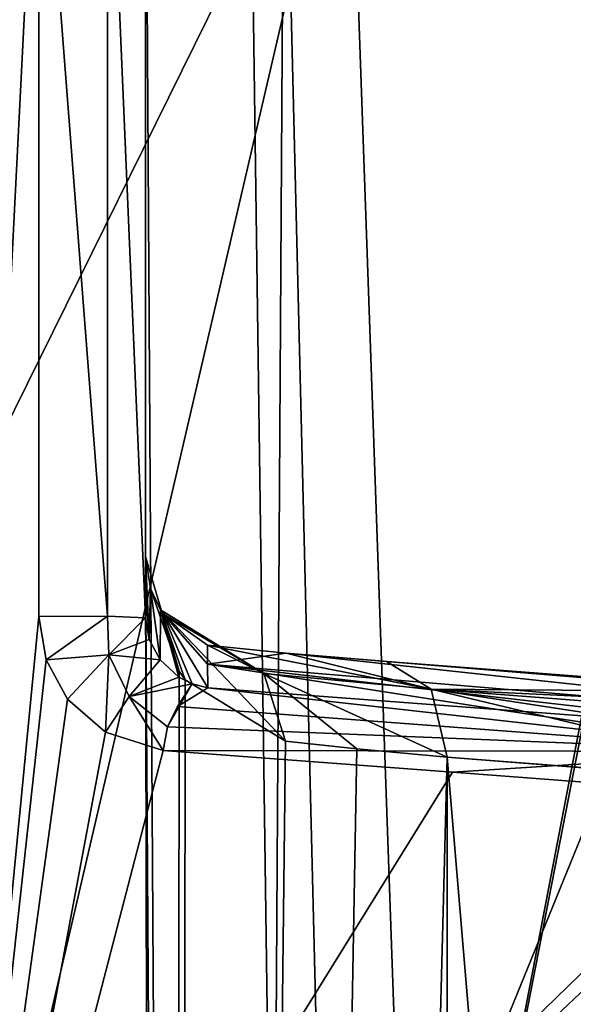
# Model space of a CAD drawing. Header units: millimetres. Extents: x -18.9 to 18.9, y -8.8 to 59.9.
# Tile 325 of 463: x 6.7 to 8.4, y 28.4 to 31.5. Entities that reach past the tile are written whole.
import ezdxf

# ---------------------------------------------------------------- set-up
doc = ezdxf.new("R2010")
doc.units = ezdxf.units.MM
doc.header["$LTSCALE"] = 65.185185
for name, color, linetype in [('1287', 7, 'CONTINUOUS'), ('1288', 7, 'CONTINUOUS'), ('1296', 7, 'CONTINUOUS'), ('1327', 7, 'CONTINUOUS'), ('1329', 7, 'CONTINUOUS'), ('1448', 7, 'CONTINUOUS'), ('1449', 7, 'CONTINUOUS'), ('1450', 7, 'CONTINUOUS'), ('1474', 7, 'CONTINUOUS'), ('1575', 7, 'CONTINUOUS'), ('1578', 7, 'CONTINUOUS'), ('1579', 7, 'CONTINUOUS'), ('1580', 7, 'CONTINUOUS'), ('1583', 7, 'CONTINUOUS'), ('1603', 7, 'CONTINUOUS')]:
    doc.layers.add(name, color=color, linetype=linetype)

msp = doc.modelspace()

# ---------------------------------------------------------------- linework, layer by layer
at = {"layer": '1287', "color": 7, "linetype": 'Continuous'}
for points in [[(7.1086, 32.4, 8.3562), (7.1086, 29.8178, 8.3562), (7.3235, -3.5, 7.2708), (7.1086, 32.4, 8.3562)], [(7.5416, 32.4, 6.846), (7.1086, 32.4, 8.3562), (7.3235, -3.5, 7.2708), (7.5416, 32.4, 6.846)], [(8.432, -3.5, 5.9497), (7.5416, 32.4, 6.846), (7.3235, -3.5, 7.2708), (8.432, -3.5, 5.9497)], [(8.7092, 32.4, 5.7947), (7.5416, 32.4, 6.846), (8.432, -3.5, 5.9497), (8.7092, 32.4, 5.7947)], [(10.0975, -3.5, 5.5098), (8.7092, 32.4, 5.7947), (8.432, -3.5, 5.9497), (10.0975, -3.5, 5.5098)], [(7.1086, 29.8178, 8.3562), (7.2136, 29.4592, 9.1227), (7.1795, -3.5, 8.9873), (7.1086, 29.8178, 8.3562)], [(7.3235, -3.5, 7.2708), (7.1086, 29.8178, 8.3562), (7.1795, -3.5, 8.9873), (7.3235, -3.5, 7.2708)], [(7.2136, 29.4592, 9.1227), (7.2325, 29.4323, 9.1875), (7.1795, -3.5, 8.9873), (7.2136, 29.4592, 9.1227)], [(7.2325, 29.4323, 9.1875), (7.5455, 29.241, 9.8726), (7.1795, -3.5, 8.9873), (7.2325, 29.4323, 9.1875)], [(7.5455, 29.241, 9.8726), (7.7685, 29.2165, 10.18), (7.1795, -3.5, 8.9873), (7.5455, 29.241, 9.8726)], [(7.7685, 29.2165, 10.18), (8.0516, 29.1905, 10.4742), (7.1795, -3.5, 8.9873), (7.7685, 29.2165, 10.18)], [(8.0516, 29.1905, 10.4742), (8.0516, -3.5, 10.4742), (7.1795, -3.5, 8.9873), (8.0516, 29.1905, 10.4742)]]:
    msp.add_3dface(points, dxfattribs=at)
at = {"layer": '1288', "color": 7, "linetype": 'Continuous'}
for points in [[(8.0516, -3.5, 10.4742), (8.0516, 29.1905, 10.4742), (10.7699, -3.5, 12.9218), (8.0516, -3.5, 10.4742)], [(8.0516, 29.1905, 10.4742), (9.2835, 29.0956, 11.5834), (10.7699, -3.5, 12.9218), (8.0516, 29.1905, 10.4742)]]:
    msp.add_3dface(points, dxfattribs=at)
at = {"layer": '1296', "color": 7, "linetype": 'Continuous'}
for points in [[(7.1086, 29.8178, 8.3562), (7.1086, 32.4, 8.3562), (7.1086, 32.4, 12.3178), (7.1086, 29.8178, 8.3562)], [(7.1086, 29.8178, 8.3562), (7.1086, 32.4, 12.3178), (7.1086, 29.7377, 10.1082), (7.1086, 29.8178, 8.3562)], [(7.1086, 29.7377, 10.1082), (7.1086, 32.4, 12.3178), (7.1086, 29.6266, 12.383), (7.1086, 29.7377, 10.1082)]]:
    msp.add_3dface(points, dxfattribs=at)
at = {"layer": '1327', "color": 7, "linetype": 'Continuous'}
for points in [[(7.3017, 29.5405, 10.0464), (7.3022, 29.4817, 11.2695), (7.5481, 29.516, 10.3863), (7.3017, 29.5405, 10.0464)], [(7.5481, 29.516, 10.3863), (7.3022, 29.4817, 11.2695), (9.8487, 29.2665, 14.0004), (7.5481, 29.516, 10.3863)], [(7.8612, 29.49, 10.7112), (7.5481, 29.516, 10.3863), (10.5696, 29.2665, 13.4644), (7.8612, 29.49, 10.7112)], [(10.5696, 29.2665, 13.4644), (7.5481, 29.516, 10.3863), (9.8487, 29.2665, 14.0004), (10.5696, 29.2665, 13.4644)], [(7.3022, 29.4817, 11.2695), (7.3028, 29.4078, 12.7526), (8.2079, 29.3399, 13.5689), (7.3022, 29.4817, 11.2695)], [(9.8487, 29.2665, 14.0004), (7.3022, 29.4817, 11.2695), (9.1814, 29.2665, 14.4468), (9.8487, 29.2665, 14.0004)], [(9.1814, 29.2665, 14.4468), (7.3022, 29.4817, 11.2695), (8.2079, 29.3399, 13.5689), (9.1814, 29.2665, 14.4468)], [(9.0934, 29.3951, 11.8202), (7.8612, 29.49, 10.7112), (10.5696, 29.2665, 13.4644), (9.0934, 29.3951, 11.8202)]]:
    msp.add_3dface(points, dxfattribs=at)
at = {"layer": '1329', "color": 7, "linetype": 'Continuous'}
for points in [[(7.1086, 29.8178, 8.3562), (7.1086, 29.7377, 10.1082), (7.1201, 29.5583, 12.4102), (7.1086, 29.8178, 8.3562)], [(7.1241, 29.7182, 8.8548), (7.1086, 29.8178, 8.3562), (7.1201, 29.5583, 12.4102), (7.1241, 29.7182, 8.8548)], [(7.1086, 29.7377, 10.1082), (7.1086, 29.6266, 12.383), (7.1201, 29.5583, 12.4102), (7.1086, 29.7377, 10.1082)], [(7.1537, 29.4951, 12.4767), (7.1241, 29.7182, 8.8548), (7.1201, 29.5583, 12.4102), (7.1537, 29.4951, 12.4767)], [(7.155, 29.6511, 9.2121), (7.1241, 29.7182, 8.8548), (7.1537, 29.4951, 12.4767), (7.155, 29.6511, 9.2121)], [(7.2128, 29.4405, 12.5879), (7.155, 29.6511, 9.2121), (7.1537, 29.4951, 12.4767), (7.2128, 29.4405, 12.5879)], [(7.1634, 29.6384, 9.2845), (7.155, 29.6511, 9.2121), (7.2128, 29.4405, 12.5879), (7.1634, 29.6384, 9.2845)], [(7.3028, 29.4078, 12.7526), (7.3022, 29.4817, 11.2695), (7.1634, 29.6384, 9.2845), (7.3028, 29.4078, 12.7526)], [(7.3028, 29.4078, 12.7526), (7.1634, 29.6384, 9.2845), (7.2537, 29.4199, 12.6633), (7.3028, 29.4078, 12.7526)], [(7.3022, 29.4817, 11.2695), (7.3017, 29.5405, 10.0464), (7.1634, 29.6384, 9.2845), (7.3022, 29.4817, 11.2695)], [(7.2537, 29.4199, 12.6633), (7.1634, 29.6384, 9.2845), (7.2128, 29.4405, 12.5879), (7.2537, 29.4199, 12.6633)]]:
    msp.add_3dface(points, dxfattribs=at)
at = {"layer": '1448', "color": 7, "linetype": 'Continuous'}
for points in [[(7.3017, 29.5405, 10.0464), (7.5481, 29.516, 10.3863), (8.001, 29.4035, 10.5486), (7.3017, 29.5405, 10.0464)], [(7.3017, 29.5405, 10.0464), (8.001, 29.4035, 10.5486), (7.478, 29.4524, 9.9296), (7.3017, 29.5405, 10.0464)], [(7.5481, 29.516, 10.3863), (7.8612, 29.49, 10.7112), (8.001, 29.4035, 10.5486), (7.5481, 29.516, 10.3863)], [(8.0516, 29.1905, 10.4742), (7.7685, 29.2165, 10.18), (7.478, 29.4524, 9.9296), (8.0516, 29.1905, 10.4742)], [(8.001, 29.4035, 10.5486), (8.0516, 29.1905, 10.4742), (7.478, 29.4524, 9.9296), (8.001, 29.4035, 10.5486)], [(7.7685, 29.2165, 10.18), (7.5455, 29.241, 9.8726), (7.478, 29.4524, 9.9296), (7.7685, 29.2165, 10.18)]]:
    msp.add_3dface(points, dxfattribs=at)
at = {"layer": '1449', "color": 7, "linetype": 'Continuous'}
for points in [[(7.2136, 29.4592, 9.1227), (7.1086, 29.8178, 8.3562), (7.1241, 29.7182, 8.8548), (7.2136, 29.4592, 9.1227)], [(7.2136, 29.4592, 9.1227), (7.1241, 29.7182, 8.8548), (7.155, 29.6511, 9.2121), (7.2136, 29.4592, 9.1227)], [(7.5455, 29.241, 9.8726), (7.2325, 29.4323, 9.1875), (7.155, 29.6511, 9.2121), (7.5455, 29.241, 9.8726)], [(7.5455, 29.241, 9.8726), (7.155, 29.6511, 9.2121), (7.478, 29.4524, 9.9296), (7.5455, 29.241, 9.8726)], [(7.2325, 29.4323, 9.1875), (7.2136, 29.4592, 9.1227), (7.155, 29.6511, 9.2121), (7.2325, 29.4323, 9.1875)], [(7.155, 29.6511, 9.2121), (7.1634, 29.6384, 9.2845), (7.478, 29.4524, 9.9296), (7.155, 29.6511, 9.2121)], [(7.1634, 29.6384, 9.2845), (7.3017, 29.5405, 10.0464), (7.478, 29.4524, 9.9296), (7.1634, 29.6384, 9.2845)]]:
    msp.add_3dface(points, dxfattribs=at)
at = {"layer": '1450', "color": 7, "linetype": 'Continuous'}
for points in [[(7.8612, 29.49, 10.7112), (9.0934, 29.3951, 11.8202), (8.001, 29.4035, 10.5486), (7.8612, 29.49, 10.7112)], [(9.2835, 29.0956, 11.5834), (8.0516, 29.1905, 10.4742), (8.001, 29.4035, 10.5486), (9.2835, 29.0956, 11.5834)], [(10.7699, 28.9806, 12.9218), (9.2835, 29.0956, 11.5834), (8.001, 29.4035, 10.5486), (10.7699, 28.9806, 12.9218)], [(10.7195, 29.1934, 12.996), (10.7699, 28.9806, 12.9218), (8.001, 29.4035, 10.5486), (10.7195, 29.1934, 12.996)], [(9.0934, 29.3951, 11.8202), (10.5801, 29.2801, 13.1584), (8.001, 29.4035, 10.5486), (9.0934, 29.3951, 11.8202)], [(10.5801, 29.2801, 13.1584), (10.7195, 29.1934, 12.996), (8.001, 29.4035, 10.5486), (10.5801, 29.2801, 13.1584)]]:
    msp.add_3dface(points, dxfattribs=at)
at = {"layer": '1474', "color": 7, "linetype": 'Continuous'}
for points in [[(9.4027, 30.5865, -9.5026), (7.9479, 26.593, -9.0068), (9.4347, 34.207, -9.3686), (9.4027, 30.5865, -9.5026)], [(9.4347, 34.207, -9.3686), (7.9479, 26.593, -9.0068), (9.0611, 32.393, -9.2017), (9.4347, 34.207, -9.3686)], [(6.3627, 32.393, -8.8928), (7.7435, 32.393, -8.7714), (6.3776, 29.6262, -8.9892), (6.3627, 32.393, -8.8928)], [(7.7435, 32.393, -8.7714), (6.3942, 26.593, -9.0949), (6.3776, 29.6262, -8.9892), (7.7435, 32.393, -8.7714)], [(7.9479, 26.593, -9.0068), (6.3942, 26.593, -9.0949), (7.7435, 32.393, -8.7714), (7.9479, 26.593, -9.0068)], [(9.0611, 32.393, -9.2017), (7.9479, 26.593, -9.0068), (7.7435, 32.393, -8.7714), (9.0611, 32.393, -9.2017)], [(9.365, 26.593, -9.6497), (7.9479, 26.593, -9.0068), (9.4027, 30.5865, -9.5026), (9.365, 26.593, -9.6497)]]:
    msp.add_3dface(points, dxfattribs=at)
at = {"layer": '1575', "color": 7, "linetype": 'Continuous'}
for points in [[(6.5683, 34.2035, 12.2382), (6.4793, 26.5832, 12.3371), (6.7748, 32.4035, 12.4664), (6.5683, 34.2035, 12.2382)], [(6.7748, 32.4035, 12.4664), (6.4793, 26.5832, 12.3371), (6.7748, 29.6301, 12.5316), (6.7748, 32.4035, 12.4664)], [(6.7748, 29.6301, 12.5316), (6.4793, 26.5832, 12.3371), (6.7978, 29.495, 12.5555), (6.7748, 29.6301, 12.5316)], [(6.7978, 29.495, 12.5555), (6.4793, 26.5832, 12.3371), (6.865, 29.3722, 12.6189), (6.7978, 29.495, 12.5555)], [(6.865, 29.3722, 12.6189), (6.4793, 26.5832, 12.3371), (6.9832, 29.2686, 12.7277), (6.865, 29.3722, 12.6189)], [(6.9832, 29.2686, 12.7277), (6.4793, 26.5832, 12.3371), (7.1632, 29.2116, 12.8911), (6.9832, 29.2686, 12.7277)], [(7.1632, 29.2116, 12.8911), (6.4793, 26.5832, 12.3371), (8.0681, 29.1438, 13.7075), (7.1632, 29.2116, 12.8911)], [(8.0681, 29.1438, 13.7075), (6.4793, 26.5832, 12.3371), (9.0414, 29.0703, 14.5856), (8.0681, 29.1438, 13.7075)], [(9.0414, 29.0703, 14.5856), (6.4793, 26.5832, 12.3371), (9.0909, 29.0412, 14.6309), (9.0414, 29.0703, 14.5856)], [(9.0909, 29.0412, 14.6309), (6.4793, 26.5832, 12.3371), (9.1125, 28.9705, 14.6519), (9.0909, 29.0412, 14.6309)], [(9.1125, 28.9705, 14.6519), (6.4793, 26.5832, 12.3371), (9.0943, 27.7834, 14.6635), (9.1125, 28.9705, 14.6519)]]:
    msp.add_3dface(points, dxfattribs=at)
at = {"layer": '1578', "color": 7, "linetype": 'Continuous'}
for points in [[(9.0864, 29.2082, 14.5472), (7.3028, 29.4078, 12.7526), (7.208, 29.3493, 12.8528), (9.0864, 29.2082, 14.5472)], [(7.3028, 29.4078, 12.7526), (9.0864, 29.2082, 14.5472), (8.2079, 29.3399, 13.5689), (7.3028, 29.4078, 12.7526)], [(7.1769, 29.286, 12.8822), (9.0864, 29.2082, 14.5472), (7.208, 29.3493, 12.8528), (7.1769, 29.286, 12.8822)], [(9.1814, 29.2665, 14.4468), (8.2079, 29.3399, 13.5689), (9.0864, 29.2082, 14.5472), (9.1814, 29.2665, 14.4468)], [(7.1632, 29.2116, 12.8911), (9.0864, 29.2082, 14.5472), (7.1769, 29.286, 12.8822), (7.1632, 29.2116, 12.8911)], [(7.1632, 29.2116, 12.8911), (8.0681, 29.1438, 13.7075), (9.0864, 29.2082, 14.5472), (7.1632, 29.2116, 12.8911)], [(8.0681, 29.1438, 13.7075), (9.0414, 29.0703, 14.5856), (9.0864, 29.2082, 14.5472), (8.0681, 29.1438, 13.7075)]]:
    msp.add_3dface(points, dxfattribs=at)
at = {"layer": '1579', "color": 7, "linetype": 'Continuous'}
for points in [[(6.7748, 29.6301, 12.5316), (6.7978, 29.495, 12.5555), (6.9899, 29.6309, 12.5656), (6.7748, 29.6301, 12.5316)], [(6.7978, 29.495, 12.5555), (6.9942, 29.5106, 12.6151), (6.9899, 29.6309, 12.5656), (6.7978, 29.495, 12.5555)], [(6.9942, 29.5106, 12.6151), (7.1086, 29.6266, 12.383), (6.9899, 29.6309, 12.5656), (6.9942, 29.5106, 12.6151)], [(7.1201, 29.5583, 12.4102), (7.1086, 29.6266, 12.383), (6.9942, 29.5106, 12.6151), (7.1201, 29.5583, 12.4102)], [(7.1537, 29.4951, 12.4767), (7.1201, 29.5583, 12.4102), (6.9942, 29.5106, 12.6151), (7.1537, 29.4951, 12.4767)], [(6.7978, 29.495, 12.5555), (6.865, 29.3722, 12.6189), (6.9942, 29.5106, 12.6151), (6.7978, 29.495, 12.5555)], [(6.865, 29.3722, 12.6189), (6.9832, 29.2686, 12.7277), (6.9942, 29.5106, 12.6151), (6.865, 29.3722, 12.6189)], [(6.9832, 29.2686, 12.7277), (7.0577, 29.38, 12.732), (6.9942, 29.5106, 12.6151), (6.9832, 29.2686, 12.7277)], [(7.0577, 29.38, 12.732), (7.1537, 29.4951, 12.4767), (6.9942, 29.5106, 12.6151), (7.0577, 29.38, 12.732)], [(7.2128, 29.4405, 12.5879), (7.1537, 29.4951, 12.4767), (7.0577, 29.38, 12.732), (7.2128, 29.4405, 12.5879)], [(7.2537, 29.4199, 12.6633), (7.2128, 29.4405, 12.5879), (7.0577, 29.38, 12.732), (7.2537, 29.4199, 12.6633)], [(7.1769, 29.286, 12.8822), (7.2537, 29.4199, 12.6633), (7.0577, 29.38, 12.732), (7.1769, 29.286, 12.8822)], [(7.2537, 29.4199, 12.6633), (7.1769, 29.286, 12.8822), (7.208, 29.3493, 12.8528), (7.2537, 29.4199, 12.6633)], [(7.3028, 29.4078, 12.7526), (7.2537, 29.4199, 12.6633), (7.208, 29.3493, 12.8528), (7.3028, 29.4078, 12.7526)], [(6.9832, 29.2686, 12.7277), (7.1632, 29.2116, 12.8911), (7.0577, 29.38, 12.732), (6.9832, 29.2686, 12.7277)], [(7.1632, 29.2116, 12.8911), (7.1769, 29.286, 12.8822), (7.0577, 29.38, 12.732), (7.1632, 29.2116, 12.8911)]]:
    msp.add_3dface(points, dxfattribs=at)
at = {"layer": '1580', "color": 7, "linetype": 'Continuous'}
for points in [[(6.7748, 32.4035, 12.4664), (6.9899, 29.6309, 12.5656), (6.9899, 32.4043, 12.5005), (6.7748, 32.4035, 12.4664)], [(6.7748, 32.4035, 12.4664), (6.7748, 29.6301, 12.5316), (6.9899, 29.6309, 12.5656), (6.7748, 32.4035, 12.4664)], [(7.1086, 29.6266, 12.383), (7.1086, 32.4, 12.3178), (6.9899, 32.4043, 12.5005), (7.1086, 29.6266, 12.383)], [(6.9899, 29.6309, 12.5656), (7.1086, 29.6266, 12.383), (6.9899, 32.4043, 12.5005), (6.9899, 29.6309, 12.5656)]]:
    msp.add_3dface(points, dxfattribs=at)
at = {"layer": '1583', "color": 7, "linetype": 'Continuous'}
for points in [[(5.0507, 34.2035, 6.356), (7.4082, 34.2035, 4.0342), (5.2841, 26.5965, 5.7554), (5.0507, 34.2035, 6.356)], [(5.2841, 26.5965, 5.7554), (7.4082, 34.2035, 4.0342), (7.5137, 26.5965, 3.8256), (5.2841, 26.5965, 5.7554)], [(7.4082, 34.2035, 4.0342), (10.6149, 34.2035, 3.2184), (7.5137, 26.5965, 3.8256), (7.4082, 34.2035, 4.0342)], [(10.6149, 34.2035, 3.2184), (10.4861, 30.2263, 3.1483), (7.5137, 26.5965, 3.8256), (10.6149, 34.2035, 3.2184)], [(10.4861, 30.2263, 3.1483), (10.3685, 26.5965, 3.0866), (7.5137, 26.5965, 3.8256), (10.4861, 30.2263, 3.1483)]]:
    msp.add_3dface(points, dxfattribs=at)
at = {"layer": '1603', "color": 7, "linetype": 'Continuous'}
for points in [[(8.7, 26.207, -7.5683), (8.7, 34.207, -7.8476), (-8.7, 34.207, -7.8476), (8.7, 26.207, -7.5683)], [(8.7, 26.207, -7.5683), (-8.7, 34.207, -7.8476), (8.3357, 26.3664, -7.5738), (8.7, 26.207, -7.5683)], [(-8.7, 34.207, -7.8476), (-7.4112, 26.593, -7.5817), (7.4112, 26.593, -7.5817), (-8.7, 34.207, -7.8476)], [(8.3357, 26.3664, -7.5738), (-8.7, 34.207, -7.8476), (8.071, 26.4665, -7.5773), (8.3357, 26.3664, -7.5738)], [(8.071, 26.4665, -7.5773), (-8.7, 34.207, -7.8476), (8.007, 26.4875, -7.5781), (8.071, 26.4665, -7.5773)], [(8.007, 26.4875, -7.5781), (-8.7, 34.207, -7.8476), (7.4112, 26.593, -7.5817), (8.007, 26.4875, -7.5781)]]:
    msp.add_3dface(points, dxfattribs=at)

doc.saveas('drawing.dxf')
